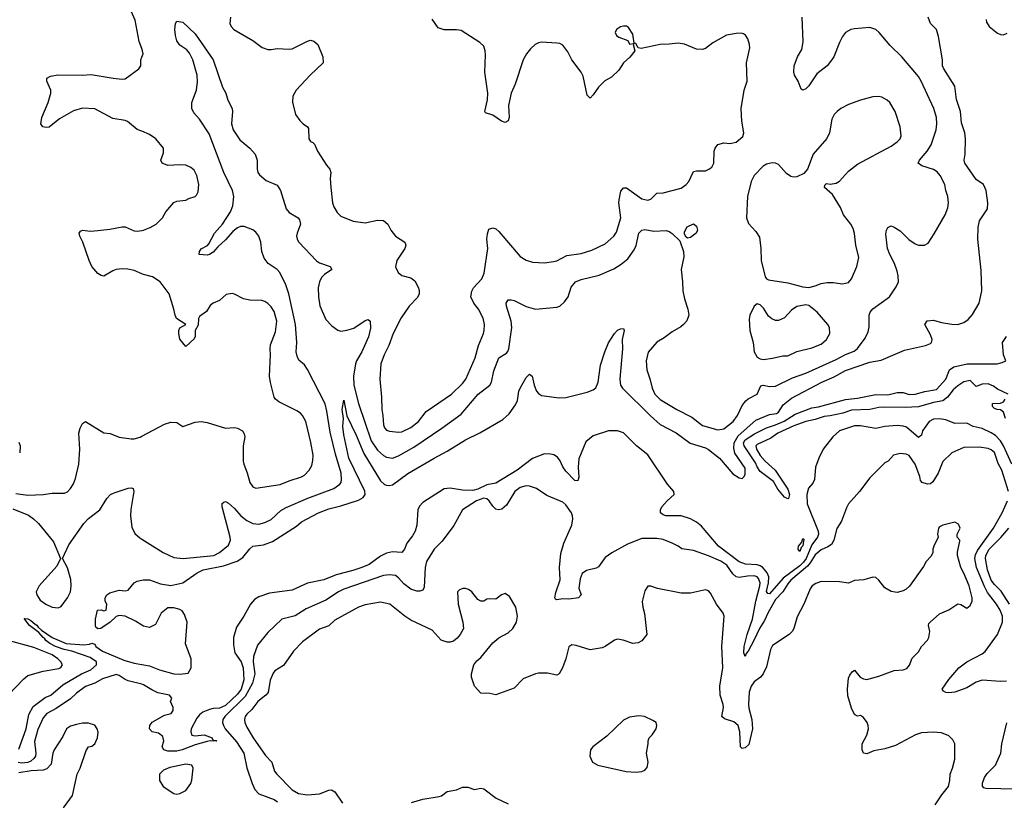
# Model space of a CAD drawing. Header units: inches. Extents: x 1834610 to 2027685, y 642842 to 774116.
# Tile 290 of 632: x 1919196 to 1925676, y 751759 to 756894. Entities that reach past the tile are written whole.
import ezdxf

# ---------------------------------------------------------------- set-up
doc = ezdxf.new("R2010")
doc.units = ezdxf.units.IN
doc.header["$MEASUREMENT"] = 0
doc.layers.add('B9715', color=7, linetype='Continuous')
doc.layers.add('B9725', color=7, linetype='Continuous')

msp = doc.modelspace()

# ---------------------------------------------------------------- linework, layer by layer
at = {"layer": 'B9715', "color": 5}
for points, elevation in [([(1920000, 756704.3), (1919982.7, 756750), (1919955.6, 756890), (1919929.6, 756950.4)], 480), ([(1920000, 756159.8), (1919970, 756172), (1919904.6, 756224.6), (1919890, 756230.9), (1919810, 756244.5), (1919690, 756308.4), (1919610, 756311.9), (1919550, 756295.3), (1919458.6, 756241.4), (1919390, 756188), (1919370, 756184.5), (1919349.5, 756189.5), (1919336, 756210), (1919342.9, 756250), (1919383.7, 756350), (1919400.9, 756410), (1919400.7, 756430), (1919375.1, 756490), (1919374, 756510), (1919398.4, 756521.6), (1919450, 756530.4), (1919608.3, 756528.3), (1919667.3, 756532.7), (1919810.9, 756509.1), (1919870, 756503.6), (1919890, 756506), (1919979.7, 756570), (1919993, 756590), (1919993.3, 756630), (1920000, 756648.1)], 480), ([(1920000, 755221.8), (1919950, 755245), (1919907.1, 755252.9), (1919870, 755255.1), (1919831, 755250), (1919810, 755243), (1919750, 755207.3), (1919731.5, 755211.5), (1919710, 755225.2), (1919672, 755270), (1919654, 755310), (1919610.8, 755430.8), (1919592, 755470), (1919587, 755490), (1919597, 755503), (1919610, 755510.5), (1919662.9, 755502.9), (1919710, 755506.3), (1919790, 755515.3), (1919870, 755532.2), (1919890.9, 755530.9), (1919950, 755505.8), (1919970, 755502.8), (1920000, 755508.4)], 480), ([(1919170, 753776.3), (1919250, 753765.6), (1919349.8, 753770.2), (1919410, 753778.9), (1919490, 753779.5), (1919510, 753788.7), (1919531.3, 753810), (1919550, 753840.7), (1919563.5, 753876.5), (1919584.5, 753970), (1919591.3, 754070), (1919585, 754175), (1919593.3, 754206.7), (1919610, 754238.8), (1919630, 754250.4), (1919750, 754175.8), (1919791.4, 754171.4), (1919850, 754148.4), (1919930, 754135.8), (1919950, 754135.8), (1919990, 754148.7), (1920000, 754154)], 480), ([(1919190, 754114.9), (1919198.6, 754090), (1919196.1, 754043.9)], 480), ([(1919150, 753676.2), (1919253.7, 753633.7), (1919288, 753610), (1919319.4, 753579.4), (1919419.6, 753459.6), (1919464.7, 753350), (1919440.4, 753299.6), (1919324.9, 753170), (1919305.3, 753130), (1919308.8, 753110), (1919330, 753076.4), (1919367.7, 753050), (1919410, 753030.3), (1919450, 753026), (1919470, 753034.9), (1919511.3, 753090), (1919529.7, 753130), (1919535.8, 753170), (1919532.5, 753212.5), (1919510, 753288), (1919478, 753350), (1919520.1, 753439.9), (1919619.2, 753580.8), (1919650, 753612.6), (1919722.6, 753670), (1919770, 753744.9), (1919794, 753770), (1919817.7, 753782.3), (1919910, 753812.9), (1919930, 753815.3), (1919942.8, 753810), (1919948.2, 753790), (1919927, 753673), (1919924.6, 753630), (1919934.7, 753554.7), (1919954.7, 753514.7), (1919986.1, 753486.1), (1920000, 753477.4)], 460), ([(1920000, 752911), (1919957.7, 752937.7), (1919890, 752969.5), (1919850, 752975.3), (1919830, 752968.7), (1919790.8, 752930), (1919730, 752889.2), (1919710, 752886), (1919698, 752898), (1919695.3, 752910), (1919695.3, 752950), (1919709.2, 753010), (1919731.3, 753011.3), (1919750, 753006), (1919766, 753010), (1919768.7, 753050), (1919758, 753070), (1919758, 753090), (1919770, 753111), (1919790, 753124.7), (1919850, 753142), (1919890, 753138), (1919910, 753141), (1919949, 753190), (1919970, 753201), (1920000, 753208.1)], 440), ([(1919190, 752095.5), (1919237.8, 752230), (1919256.6, 752323.4), (1919283.8, 752376.2), (1919364.9, 752435.1), (1919402, 752450), (1919480.7, 752519.3), (1919603.6, 752590), (1919663.8, 752616.2), (1919701.6, 752650), (1919702.4, 752670), (1919659.2, 752699.2), (1919539.5, 752739.5), (1919487.8, 752750), (1919431.6, 752770), (1919394, 752790), (1919369.1, 752810), (1919362.1, 752822.1), (1919349.8, 752830), (1919322, 752862), (1919261.6, 752910), (1919225.6, 752954.4), (1919250, 752953.7), (1919270, 752942.4), (1919297.2, 752917.2), (1919310, 752911.3), (1919318, 752898), (1919339.3, 752879.3), (1919409.1, 752829.1), (1919501, 752790), (1919618.7, 752781.3), (1919654.5, 752785.5), (1919670, 752792), (1919690, 752786.8), (1919697.6, 752770), (1919740.3, 752740.3), (1919881, 752681), (1919950, 752660.1), (1920000, 752651.5)], 440), ([(1919070, 752397.7), (1919222.8, 752557.2), (1919250, 752578.9), (1919350, 752608.5), (1919453.3, 752626.7), (1919467, 752633), (1919478.7, 752650), (1919467.3, 752670), (1919447.8, 752690), (1919410, 752716.7), (1919290, 752764.7), (1919128.5, 752808.5)], 460), ([(1920000, 752522.1), (1919910, 752544.7), (1919890, 752553), (1919850, 752580.5), (1919830, 752585.6), (1919741.4, 752558.6), (1919690.7, 752530), (1919630, 752506.9), (1919570, 752464.2), (1919530, 752425.5), (1919436.7, 752363.3), (1919375.8, 752330), (1919350, 752302), (1919314.6, 752225.4), (1919294.2, 752145.8), (1919302.9, 752070), (1919299.2, 752050), (1919290, 752033.2), (1919270, 752015.9), (1919250, 752007.2), (1919210, 752004), (1919187, 752007)], 440), ([(1919483.7, 751710), (1919542.9, 751790), (1919575.1, 751930), (1919594, 751970), (1919633.6, 752086.4), (1919648.7, 752110), (1919670, 752116), (1919690, 752131.3), (1919709.2, 752170), (1919712.9, 752207.1), (1919706, 752230), (1919690, 752252.3), (1919650, 752267.3), (1919610, 752267.3), (1919570, 752258.7), (1919530, 752245.6), (1919504.4, 752230), (1919480.7, 752179.3), (1919423.2, 752090), (1919414.3, 752070), (1919402.2, 751997.8), (1919374.4, 751965.6), (1919350, 751957.7), (1919272.6, 751952.6), (1919190, 751939.3)], 460)]:
    msp.add_lwpolyline(points, dxfattribs=dict(at, elevation=elevation))
at = {"layer": 'B9725', "color": 5}
for points, elevation in [([(1920000, 753477.4), (1920139.5, 753390), (1920210, 753356.3), (1920271.3, 753348.7), (1920474, 753370), (1920511.1, 753390), (1920570, 753436.5), (1920582.5, 753470), (1920581.5, 753490), (1920528.6, 753690), (1920528.4, 753711.5), (1920539.6, 753720.4), (1920550, 753724.4), (1920570, 753713.7), (1920610, 753678.2), (1920651.8, 753630), (1920690, 753600.2), (1920730, 753580.5), (1920770, 753575.9), (1920810, 753586.2), (1920850, 753606.2), (1920915.3, 753664.7), (1920950, 753685.1), (1921093.1, 753746.9), (1921264.2, 753810), (1921302.3, 753837.7), (1921310.7, 753850), (1921314.8, 753870), (1921311.9, 753910), (1921275.4, 754035.4), (1921239.9, 754179.9), (1921218.2, 754318.2), (1921206.4, 754366.4), (1921090, 754593.7), (1921070, 754622.7), (1921033.3, 754653.3), (1921021.2, 754681.2), (1921015.5, 754710), (1921020.1, 754770), (1921012.1, 754890), (1920967.9, 755090), (1920946.8, 755150), (1920907.6, 755230), (1920890, 755251.6), (1920830.7, 755290.7), (1920804.6, 755324.6), (1920789.2, 755370), (1920782.6, 755430), (1920770, 755471), (1920750, 755496.1), (1920730, 755510.8), (1920673.8, 755533.8), (1920650, 755533.5), (1920630, 755525.3), (1920599, 755501), (1920550, 755446.9), (1920499.1, 755400.9), (1920470, 755365.1), (1920446, 755350), (1920430, 755345.7), (1920378, 755350), (1920379.3, 755370), (1920390, 755386), (1920431.6, 755408.4), (1920441.2, 755418.8), (1920478.9, 755490), (1920531, 755549), (1920584.2, 755630), (1920598.5, 755670), (1920605.4, 755730), (1920595.6, 755770), (1920538.7, 755890), (1920444, 756144), (1920379, 756239), (1920341.6, 756281.6), (1920329.6, 756310), (1920329.7, 756350), (1920360.3, 756430), (1920366.3, 756486.3), (1920363.1, 756530), (1920336, 756630), (1920314.6, 756674.6), (1920295.3, 756695.3), (1920250, 756727), (1920230, 756755.3), (1920220.9, 756790), (1920217.2, 756830), (1920221.2, 756870), (1920230, 756884.7), (1920270, 756878), (1920350, 756800.5), (1920470, 756630.4), (1920531.1, 756451.1), (1920552.6, 756410), (1920565.8, 756365.8), (1920594.4, 756310), (1920597.6, 756290), (1920590.2, 756210), (1920601.3, 756170), (1920643.8, 756103.8), (1920710, 756049), (1920745.8, 756010), (1920759.2, 755970), (1920758.8, 755910), (1920763.2, 755890), (1920773.2, 755873.2), (1920817.2, 755837.2), (1920890, 755806.7), (1920912.8, 755770), (1920950.3, 755650), (1920970, 755625.3), (1921028, 755590), (1921037.8, 755577.8), (1921044.9, 755550), (1921021.5, 755490), (1921018.4, 755470), (1921021.8, 755450), (1921032.1, 755430), (1921150, 755308), (1921170, 755295.5), (1921239.1, 755270), (1921250.4, 755250.4), (1921202.6, 755217.4), (1921182.7, 755197.3), (1921168.1, 755170), (1921160.4, 755130), (1921162, 755070), (1921172.2, 755012.2), (1921210, 754922.8), (1921250, 754879.7), (1921290, 754851.2), (1921310, 754844.2), (1921350, 754851), (1921394.1, 754865.9), (1921470, 754916.2), (1921490, 754922), (1921503.1, 754910), (1921504.4, 754864.4), (1921491.9, 754808.1), (1921447, 754710), (1921412.7, 754650), (1921407.1, 754630), (1921393.8, 754550), (1921394.9, 754490), (1921425.8, 754370), (1921510, 754123.2), (1921550, 754062), (1921590, 754026.2), (1921610, 754015.2), (1921650, 754010.2), (1921690, 754024.6), (1921790, 754083), (1921973.8, 754206.2), (1922100.9, 754299.1), (1922214.2, 754430), (1922291.1, 754488.9), (1922302, 754510), (1922316.6, 754583.4), (1922349.9, 754670.1), (1922399.3, 754700.7), (1922409, 754711), (1922415.7, 754730), (1922434, 754870), (1922429.8, 754910), (1922399.8, 755010), (1922397.4, 755030), (1922409.7, 755050.3), (1922430, 755052.2), (1922450, 755046.3), (1922530, 755007.8), (1922590, 754990.3), (1922730, 755003), (1922750, 755010.5), (1922782.3, 755037.7), (1922805.1, 755070), (1922825.9, 755134.1), (1922854.5, 755170), (1922890, 755185.3), (1923010, 755214.4), (1923105.8, 755254.2), (1923154.2, 755285.8), (1923198.3, 755321.7), (1923240.6, 755379.4), (1923252.1, 755407.9), (1923269.9, 755490.1), (1923290, 755510.3), (1923310, 755513.8), (1923370, 755502.8), (1923450, 755507.2), (1923470, 755500.8), (1923490, 755486.9), (1923539.6, 755439.6), (1923563.6, 755370), (1923566.7, 755333.3), (1923548.2, 755250), (1923558, 755170), (1923559.3, 755110), (1923570, 755058), (1923594, 754990), (1923600.3, 754950), (1923586.3, 754913.7), (1923565.5, 754890), (1923546.4, 754873.6), (1923490, 754841.6), (1923437.8, 754802.2), (1923390, 754773.3), (1923332.1, 754707.9), (1923317.8, 754650), (1923322.8, 754590), (1923345.8, 754525.8), (1923358, 754470), (1923376.9, 754430), (1923410, 754396), (1923520.5, 754330), (1923620.4, 754280.4), (1923690, 754224.2), (1923790, 754196.1), (1923830, 754202), (1923890.8, 754250), (1923920.4, 754290), (1923950, 754357.1), (1923973.8, 754386.2), (1923990, 754399), (1924049.8, 754430.2), (1924074.1, 754485.9), (1924089.8, 754490.2), (1924130, 754481), (1924170, 754483.5), (1924282.2, 754537.8), (1924370, 754568.9), (1924570, 754659.6), (1924630, 754691.5), (1924686.5, 754713.5), (1924710, 754731.8), (1924760.2, 754799.8), (1924778.7, 754841.3), (1924787, 754873), (1924787.2, 754950), (1924792.4, 754970), (1924810, 754993.1), (1924919.6, 755070), (1924963.7, 755136.3), (1924978.9, 755170), (1924977.6, 755210), (1924970, 755239.3), (1924952.9, 755290), (1924922.2, 755350), (1924908, 755390), (1924896.6, 755483.4), (1924901.3, 755510), (1924910, 755527.3), (1924930, 755537.1), (1924950, 755530.4), (1924990, 755505.3), (1925047.8, 755447.8), (1925090, 755420.5), (1925110, 755410.6), (1925150, 755410.7), (1925175.6, 755424.4), (1925214.9, 755485.1), (1925285.6, 755610), (1925302.9, 755657.1), (1925307.6, 755690), (1925303.5, 755730), (1925290.9, 755770), (1925284.7, 755810), (1925253.7, 755870), (1925233.6, 755893.6), (1925210, 755909.7), (1925132.2, 755932.2), (1925109.6, 755950), (1925117.4, 755970), (1925168.6, 756030), (1925193.5, 756070), (1925227.1, 756170), (1925232.2, 756210), (1925228.3, 756250), (1925212.4, 756310), (1925129.1, 756489.1), (1925110, 756520.5), (1925001.6, 756650), (1924924.4, 756724.4), (1924851.6, 756810), (1924830, 756829.5), (1924790, 756842.9), (1924690, 756835.1), (1924666, 756830), (1924630, 756809.2), (1924610, 756784), (1924590, 756745.2), (1924552.9, 756650), (1924526.3, 756610), (1924510, 756591.2), (1924441.8, 756538.2), (1924390, 756458.7), (1924370, 756439.6), (1924348.7, 756430), (1924338, 756438), (1924319.6, 756490), (1924295.6, 756530), (1924289.7, 756550.3), (1924293.6, 756590), (1924314.7, 756650), (1924342.2, 756697.8), (1924352.1, 756747.9), (1924346, 756910)], 460), ([(1920000, 753208.1), (1920009.6, 753210.4), (1920050, 753208.4), (1920122.3, 753182.3), (1920190, 753173.1), (1920270, 753190.2), (1920364.9, 753255.1), (1920404.5, 753275.5), (1920537.6, 753302.4), (1920628.3, 753331.7), (1920664.8, 753355.2), (1920710, 753413), (1920729.4, 753430), (1920801.1, 753438.9), (1920859.3, 753460.7), (1921016.9, 753563.1), (1921050, 753591.5), (1921161.6, 753650), (1921230, 753677.3), (1921310, 753697.1), (1921426.4, 753733.6), (1921456.8, 753750), (1921469.8, 753770), (1921467.7, 753792.3), (1921362.9, 754010), (1921330, 754163.7), (1921322.7, 754217.3), (1921326.2, 754270), (1921319.1, 754330), (1921330, 754391), (1921348, 754288), (1921410, 754161.7), (1921461.4, 754041.4), (1921570, 753861.2), (1921597.1, 753837.1), (1921610, 753831), (1921630, 753829.4), (1921650, 753835.1), (1921750, 753908.1), (1921923.6, 754010), (1922010, 754054.7), (1922130, 754131.1), (1922224.7, 754175.3), (1922375.5, 754264.5), (1922418, 754302), (1922459.9, 754360.1), (1922471.9, 754390), (1922480.9, 754450), (1922489.8, 754470), (1922530, 754540.5), (1922550, 754561.6), (1922568.3, 754548.3), (1922580.8, 754490), (1922597.3, 754450), (1922610, 754434.6), (1922630, 754422.8), (1922746.4, 754406.4), (1922789.2, 754409.2), (1922930, 754443), (1922970, 754459), (1922987, 754473), (1923003.1, 754510), (1923018.9, 754621.1), (1923046.3, 754710), (1923071, 754769), (1923110, 754830.8), (1923130, 754851), (1923150, 754861), (1923170, 754862), (1923174.8, 754850), (1923160.9, 754790), (1923163.8, 754730), (1923145.5, 754530), (1923150.8, 754490.8), (1923163.2, 754470), (1923347.1, 754287.1), (1923410, 754231), (1923516.7, 754176.7), (1923608, 754108), (1923710, 754076.9), (1923730, 754065.7), (1923802, 754010), (1923890, 753907.5), (1923930, 753880.6), (1923950, 753876.9), (1923963.1, 753890), (1923970, 753904.9), (1923970, 753943.7), (1923903.3, 754043.3), (1923895.2, 754075.2), (1923898.6, 754110), (1923924, 754156), (1924040.3, 754259.7), (1924130, 754296.8), (1924176.3, 754303.7), (1924190, 754312.7), (1924220.3, 754359.7), (1924275.3, 754404.7), (1924474.2, 754510), (1924555, 754545), (1924630, 754587.3), (1924790, 754640.4), (1924864.8, 754655.2), (1925018.9, 754721.1), (1925157.2, 754750), (1925190, 754764.9), (1925196.2, 754770), (1925201.6, 754790), (1925190, 754821.2), (1925153.2, 754890), (1925167.5, 754912.5), (1925210, 754918), (1925262.6, 754902.6), (1925330, 754890.2), (1925370, 754888.2), (1925410, 754901.3), (1925438.1, 754921.9), (1925466.1, 754953.9), (1925510, 755028.4), (1925528.6, 755110), (1925523.2, 755243.2), (1925501.7, 755450), (1925503.1, 755530), (1925513.3, 755570), (1925566, 755650), (1925566.9, 755690), (1925555.3, 755770), (1925539.7, 755810), (1925490, 755843.7), (1925415, 755950), (1925410.6, 755970), (1925418, 756010), (1925420.1, 756110), (1925415, 756150), (1925394.8, 756214.8), (1925387.8, 756290), (1925360.3, 756370), (1925350, 756456.4), (1925277.7, 756570), (1925269.8, 756590), (1925268, 756630), (1925243.1, 756783.1), (1925228.6, 756828.6), (1925189.8, 756869.8), (1925175.4, 756910)], 440), ([(1920582.8, 756910), (1920578.8, 756870), (1920586.8, 756850), (1920606, 756830), (1920730, 756757.3), (1920792.3, 756712.3), (1920830, 756698.4), (1920850, 756697.6), (1920890, 756705.7), (1920970, 756699.5), (1920990, 756702), (1921090, 756752.4), (1921110, 756758.4), (1921132.8, 756752.8), (1921158, 756730), (1921190.3, 756650), (1921192.7, 756610), (1921108.7, 756530), (1921016.3, 756430), (1920994, 756390), (1920990.9, 756350.9), (1921010.7, 756270), (1921040.7, 756230), (1921060.7, 756210), (1921090.3, 756190.3), (1921097.5, 756177.5), (1921098.7, 756110), (1921110, 756093), (1921126.2, 756086.2), (1921135.8, 756075.8), (1921156.3, 756030), (1921216.1, 755936.1), (1921238, 755910), (1921243, 755890), (1921239.3, 755850), (1921243.1, 755790), (1921254.9, 755690), (1921263, 755663), (1921285.1, 755625.1), (1921310, 755602.4), (1921390, 755568.2), (1921470, 755558.4), (1921550, 755575.5), (1921590, 755573), (1921618, 755550), (1921639.3, 755510), (1921670, 755470.7), (1921730.8, 755430), (1921736.3, 755410), (1921730.4, 755390), (1921677.6, 755310), (1921668.8, 755268.8), (1921686, 755230), (1921710, 755210.5), (1921770, 755196.5), (1921796.7, 755176.7), (1921820.8, 755130), (1921825.5, 755110), (1921824, 755090), (1921813.1, 755066.9), (1921758.9, 755010), (1921706.4, 754933.6), (1921654.2, 754830), (1921624.6, 754750), (1921593.7, 754690), (1921571.8, 754630), (1921566, 754530), (1921578.2, 754410), (1921578.5, 754330), (1921586.5, 754290), (1921590.3, 754230), (1921596.4, 754210), (1921610, 754194.9), (1921630, 754187.6), (1921690, 754179.7), (1921710, 754183.2), (1921770, 754210.9), (1921819.8, 754250), (1921870, 754316.5), (1922037.8, 754430), (1922110, 754500.2), (1922132.3, 754530), (1922194.5, 754670), (1922215.4, 754750), (1922248.8, 754830), (1922252.7, 754850), (1922254.6, 754890), (1922246.2, 754930), (1922216.1, 754990), (1922184.8, 755030), (1922165.3, 755070), (1922172.1, 755107.9), (1922183.1, 755130), (1922236.4, 755190), (1922252.9, 755227.1), (1922276.2, 755390), (1922270.9, 755450), (1922273.7, 755486.3), (1922284, 755516), (1922310, 755524.9), (1922330, 755518), (1922350, 755500.3), (1922490, 755337), (1922530, 755311.8), (1922570, 755298), (1922650, 755294.9), (1922710, 755302.4), (1922730, 755308.2), (1922797.3, 755342.7), (1922890, 755356.6), (1922961.9, 755378.1), (1923050, 755420.2), (1923105, 755470), (1923123.9, 755496.1), (1923151.7, 755590), (1923138.5, 755690), (1923140.3, 755710), (1923152.8, 755767.2), (1923170, 755788.7), (1923190, 755787.6), (1923290, 755715.6), (1923330, 755706.5), (1923350, 755712.8), (1923390, 755752.9), (1923430, 755754.4), (1923550, 755785.3), (1923583, 755810), (1923599.7, 755830), (1923630, 755894.9), (1923650, 755900.9), (1923710, 755900.8), (1923731.8, 755910), (1923750, 755924.9), (1923764, 755950), (1923766, 756030), (1923771.8, 756050), (1923790, 756072.4), (1923830, 756084.4), (1923870, 756079.5), (1923910, 756088.9), (1923954.2, 756125.9), (1923962.4, 756150), (1923947.6, 756227.6), (1923945, 756310), (1923963.5, 756430), (1923983.9, 756490), (1923979.1, 756610), (1924000.5, 756710), (1923999.7, 756730), (1923988.4, 756768.4), (1923972.4, 756792.4), (1923960.1, 756800.1), (1923944.9, 756804.9), (1923910, 756804.4), (1923847.2, 756792.8), (1923757.8, 756742.2), (1923710, 756705.4), (1923690, 756697.7), (1923650, 756699.7), (1923570, 756732.6), (1923530, 756739.7), (1923470, 756732.1), (1923410, 756731.1), (1923285.2, 756705.2), (1923266, 756710), (1923250, 756738), (1923240.4, 756740.4), (1923230, 756798), (1923202.9, 756842.9), (1923190, 756851.5), (1923170, 756852.6), (1923150, 756847.6), (1923123, 756830), (1923115.5, 756810), (1923124, 756790), (1923139.5, 756779.5), (1923197.3, 756757.3), (1923210, 756734), (1923238, 756738), (1923234, 756730), (1923244.7, 756690), (1923211.8, 756648.2), (1923170.4, 756610), (1923138.7, 756561.3), (1923090, 756516.9), (1923047.7, 756492.3), (1923005.5, 756450), (1922970, 756399), (1922950, 756378), (1922930, 756398), (1922903.6, 756523.6), (1922892, 756550), (1922829.7, 756629.7), (1922803.8, 756683.8), (1922770, 756726.6), (1922750, 756737), (1922730, 756740.7), (1922630, 756746), (1922610, 756742), (1922588.5, 756731.5), (1922556.6, 756703.4), (1922531, 756669), (1922510, 756629.4), (1922456, 756470), (1922430.3, 756410), (1922413.1, 756330), (1922417.4, 756250), (1922410, 756229.6), (1922390, 756218.9), (1922366.2, 756226.2), (1922310, 756265.6), (1922262, 756282), (1922258, 756290), (1922273.8, 756366.2), (1922277.6, 756410), (1922256.9, 756550), (1922262, 756662), (1922259.5, 756690), (1922250, 756719), (1922223.9, 756743.9), (1922102, 756822), (1922070, 756828.2), (1921990, 756828.4), (1921950, 756841.6), (1921910, 756898)], 480), ([(1925555.9, 756896), (1925558.1, 756878.1), (1925575.5, 756850), (1925630, 756805.6), (1925650, 756796.1), (1925670, 756795), (1925695.5, 756804.5)], 440), ([(1920000, 756648.1), (1920008.2, 756670), (1920005.4, 756690), (1920000, 756704.3)], 480), ([(1920000, 755508.4), (1920010, 755510.3), (1920053.8, 755526.2), (1920095.1, 755550), (1920136, 755590), (1920158, 755630), (1920210, 755690.7), (1920230, 755700.7), (1920290, 755706.8), (1920310, 755718.8), (1920350, 755730.7), (1920359.7, 755740.3), (1920370, 755762), (1920374.5, 755810), (1920361.3, 755870), (1920343.3, 755903.3), (1920322.2, 755922.2), (1920290, 755936.4), (1920250, 755939.7), (1920170, 755935.6), (1920133.2, 755950), (1920124.7, 755970), (1920141.8, 756018.2), (1920141.7, 756050), (1920091.3, 756111.3), (1920050, 756139.5), (1920000, 756159.8)], 480), ([(1920000, 754154), (1920150, 754234), (1920190, 754246.4), (1920230, 754244), (1920270, 754217.3), (1920350, 754245.5), (1920390, 754250.3), (1920430, 754245.3), (1920550, 754207.2), (1920610, 754211.7), (1920630, 754207.4), (1920661.6, 754190), (1920673.4, 754170), (1920677.4, 754150), (1920667.2, 754090), (1920667.8, 753990), (1920671.6, 753970), (1920693.4, 753913.4), (1920710.2, 753850.2), (1920730, 753821.3), (1920750, 753813.4), (1920910, 753836.1), (1920970, 753861.2), (1921050, 753886), (1921070, 753898.9), (1921101.1, 753930), (1921117.7, 753962.3), (1921125.7, 753994.3), (1921126.6, 754030), (1921113.1, 754113.1), (1921078.7, 754250), (1921058, 754290), (1921044.9, 754304.9), (1921020.7, 754320.7), (1920900.7, 754380.7), (1920878.9, 754398.9), (1920871.6, 754411.6), (1920846.4, 754506.4), (1920841, 754550), (1920847.6, 754690), (1920843.5, 754730), (1920845.8, 754754.2), (1920878.8, 754841.2), (1920888.5, 754910), (1920870, 754974), (1920850, 755006), (1920830, 755026.3), (1920810, 755040.5), (1920790, 755046.3), (1920710, 755049.6), (1920670, 755056.9), (1920610, 755089.6), (1920593.4, 755093.4), (1920554.4, 755085.6), (1920510, 755046.6), (1920470, 755029.6), (1920450, 755014.5), (1920426.4, 754973.6), (1920378.7, 754941.3), (1920371.9, 754928.1), (1920370, 754884), (1920350.3, 754849.7), (1920350.3, 754810), (1920345.3, 754794.7), (1920290, 754744), (1920250, 754793.2), (1920242.8, 754830), (1920242.8, 754850), (1920250, 754866), (1920289.2, 754890), (1920228.7, 754928.7), (1920218.3, 754950), (1920210.5, 754990.5), (1920180.4, 755090), (1920119.6, 755170), (1920070, 755202.2), (1920010, 755217.2), (1920000, 755221.8)], 480), ([(1925702, 754430), (1925630, 754462.7), (1925604.4, 754484.4), (1925570, 754497.6), (1925530, 754497), (1925490, 754480.9), (1925450, 754520.9), (1925410, 754511.7), (1925370, 754486.3), (1925339.9, 754460.1), (1925302.5, 754410), (1925270, 754386.6), (1925210, 754375.7), (1925110, 754346.6), (1925022.1, 754342.1), (1924886.1, 754346.1), (1924850, 754343.7), (1924790, 754329.8), (1924670, 754326.4), (1924613.5, 754306.5), (1924530, 754287.3), (1924490, 754283.2), (1924430, 754263.7), (1924370, 754250.5), (1924290, 754221.5), (1924185.2, 754174.8), (1924138.2, 754141.8), (1924050, 754099.6), (1924040.4, 754090), (1924044, 754070), (1924067.9, 754027.9), (1924101.1, 753990), (1924167.3, 753930), (1924250, 753806), (1924262.9, 753770), (1924255.6, 753744.4), (1924250, 753742.3), (1924230, 753752.6), (1924185.6, 753805.6), (1924155.8, 753855.8), (1924070, 753921.6), (1924050, 753952.3), (1924039.1, 753979.1), (1923962.8, 754090), (1923958.3, 754110), (1923969.9, 754130), (1924032.1, 754170), (1924111.2, 754210), (1924170, 754228.3), (1924226.8, 754253.2), (1924299.9, 754300.1), (1924410, 754341.1), (1924452.6, 754347.4), (1924630, 754396.5), (1924710, 754404.4), (1924830, 754428.2), (1924910, 754427.4), (1924970, 754442.4), (1925010, 754440.8), (1925050, 754429.2), (1925090, 754430.4), (1925151.9, 754448.1), (1925230, 754461.3), (1925290.9, 754530), (1925314, 754590), (1925344, 754610), (1925430.8, 754629.2), (1925628.7, 754631.3), (1925661.3, 754638.7), (1925685.2, 754650), (1925669.5, 754690), (1925664, 754770), (1925689.2, 754810)], 420), ([(1925684, 754270), (1925670, 754312), (1925650, 754328.2), (1925628, 754330), (1925610, 754337.2), (1925597.2, 754350), (1925598, 754370), (1925650, 754370.7), (1925670, 754380.7), (1925681.3, 754398.7)], 420), ([(1925725.7, 753970), (1925670.3, 754090.3), (1925650, 754122.8), (1925618.2, 754158.2), (1925590, 754177), (1925530, 754205.2), (1925470, 754218.5), (1925430, 754239.5), (1925350, 754237.7), (1925290, 754261.4), (1925248.8, 754268.8), (1925210, 754265.3), (1925181.5, 754250), (1925137.3, 754190), (1925130, 754161.2), (1925110, 754146), (1925033, 754213), (1925010, 754221.1), (1924970, 754224.9), (1924890, 754218.7), (1924830, 754205), (1924730, 754223.4), (1924690, 754223), (1924590, 754190.5), (1924546.2, 754150), (1924482.8, 754070), (1924454, 754010), (1924434, 753950), (1924427.4, 753870), (1924415.8, 753844.2), (1924386.7, 753813.3), (1924376.6, 753770), (1924377.8, 753710), (1924449.7, 753530), (1924453.3, 753510), (1924445.6, 753490), (1924410, 753439.7), (1924372.3, 753350), (1924354.3, 753325.7), (1924330, 753301.3), (1924220.1, 753219.9), (1924130, 753118), (1924120.2, 753120.2), (1924111.7, 753131.7), (1924124.2, 753190), (1924125.8, 753230), (1924115.6, 753255.6), (1924085.7, 753290), (1924070, 753301.2), (1924050, 753307.6), (1923971.5, 753311.5), (1923930, 753327.4), (1923795.4, 753430), (1923682, 753562), (1923650, 753588), (1923611, 753611), (1923549.1, 753630.9), (1923448, 753630), (1923430, 753636), (1923413.2, 753650), (1923412.7, 753670), (1923420.9, 753690), (1923457, 753730), (1923503.7, 753770), (1923500.7, 753790), (1923459.6, 753839.6), (1923330, 754031.2), (1923255, 754090), (1923170, 754176.5), (1923130, 754188.9), (1923070, 754189.8), (1922970, 754156.8), (1922922.5, 754117.5), (1922875.1, 754004.9), (1922871.1, 753950), (1922875.3, 753884.8), (1922870, 753861.2), (1922850, 753863.6), (1922790, 753924.7), (1922770, 753953.3), (1922753.1, 753993.1), (1922735.9, 754015.9), (1922710.8, 754030.8), (1922690, 754036.8), (1922650, 754038.5), (1922570, 754006.9), (1922470, 753930.5), (1922330, 753845.5), (1922270, 753834.8), (1922210, 753805.6), (1922177.1, 753797.1), (1922110, 753800.2), (1922030, 753812.1), (1921990, 753807.7), (1921850, 753718), (1921826.1, 753694), (1921816.6, 753670), (1921808.6, 753570), (1921799.3, 753530), (1921782.2, 753497.8), (1921744.1, 753450), (1921729.3, 753410.7), (1921711.2, 753388.8), (1921650, 753393.2), (1921610, 753384.9), (1921570, 753365.9), (1921495.5, 753310), (1921447.2, 753290), (1921388.5, 753270), (1921278.2, 753241.8), (1921197.3, 753210), (1921090, 753186.9), (1920990, 753140.5), (1920839.4, 753120.6), (1920770, 753097.3), (1920741, 753079), (1920715.3, 753050), (1920670.3, 752970), (1920622, 752898), (1920602.3, 752830), (1920602.3, 752782.3), (1920612.6, 752730), (1920653.6, 752670), (1920666.1, 752630), (1920671.1, 752551.1), (1920653.8, 752490), (1920630, 752457.4), (1920550, 752381.8), (1920510, 752365.4), (1920470, 752362.5), (1920444.7, 752355.3), (1920402.3, 752337.7), (1920378.5, 752321.5), (1920361.6, 752298.4), (1920325.4, 752230), (1920322.2, 752210), (1920330, 752187.2), (1920350, 752182.8), (1920411, 752190), (1920462.8, 752170), (1920462.8, 752162.8), (1920472.8, 752152.8), (1920487.2, 752152.8), (1920490, 752151.7), (1920492.8, 752147.2), (1920450, 752149.7), (1920430, 752145.1), (1920350, 752124.4), (1920266.4, 752090), (1920230, 752081.8), (1920170, 752083.2), (1920144, 752090), (1920134.6, 752110), (1920145.7, 752150), (1920138.1, 752178.1), (1920110, 752201.5), (1920068.7, 752210), (1920049.3, 752230), (1920052.7, 752250), (1920068, 752272), (1920150, 752318), (1920193.2, 752330), (1920206, 752350), (1920205.2, 752370), (1920189, 752410), (1920198, 752430), (1920182, 752450), (1920106.3, 752466.3), (1920065.1, 752485.1), (1920010, 752519.6), (1920000, 752522.1)], 440), ([(1925703.4, 753790), (1925659.6, 753930), (1925635.5, 753975.5), (1925610, 754046), (1925590, 754065), (1925570, 754073.6), (1925510, 754083), (1925410, 754079.1), (1925330, 754044), (1925271.7, 753988.3), (1925241.4, 753910), (1925205.9, 753854.1), (1925190, 753841.3), (1925170, 753838.9), (1925134, 753850), (1925123.7, 753863.7), (1925119.3, 753890), (1925088.6, 753970), (1925050, 754027.8), (1925030, 754036.4), (1924990, 754041.3), (1924946, 754030), (1924911, 753990), (1924890, 753979.3), (1924790, 753880.7), (1924722.6, 753790), (1924650.9, 753709.1), (1924637.1, 753682.9), (1924604.8, 753595.2), (1924574, 753546), (1924553.5, 753470), (1924537.7, 753442.3), (1924514.1, 753425.9), (1924470, 753406.6), (1924430, 753373.5), (1924398.3, 753321.7), (1924379.9, 753300.1), (1924270, 753207), (1924250, 753183.2), (1924217.1, 753130), (1924170, 753080.9), (1924119.4, 752990), (1924098.3, 752941.7), (1924063.7, 752890), (1924030, 752813.6), (1923990, 752740.9), (1923975.9, 752724.1), (1923970, 752706), (1923960.8, 752730), (1923963.4, 752770), (1923983.9, 752850), (1924018.4, 752950), (1924039.7, 753070), (1924065.8, 753170), (1924067.9, 753190), (1924058.4, 753218.4), (1924049.9, 753229.9), (1924030, 753235.4), (1923986.1, 753233.9), (1923930, 753224.7), (1923910, 753229.9), (1923890, 753248.2), (1923850, 753305), (1923810, 753332.9), (1923730, 753367.5), (1923630, 753403.1), (1923553.6, 753413.6), (1923530, 753431.2), (1923490.7, 753450.7), (1923430, 753474.4), (1923390, 753481.1), (1923290, 753482), (1923196.9, 753443.1), (1923092.3, 753387.7), (1923050, 753356.2), (1923005.5, 753294.5), (1922990, 753285.1), (1922926, 753270), (1922897.4, 753250), (1922883.5, 753216.5), (1922874.6, 753154.6), (1922890.4, 753110), (1922874, 753090), (1922810, 753081.5), (1922770, 753083.8), (1922730, 753078), (1922721.6, 753081.6), (1922718, 753090), (1922725.4, 753125.4), (1922753.5, 753210), (1922747.6, 753290), (1922757.9, 753382.1), (1922776.5, 753450), (1922830.7, 753570), (1922837.2, 753610), (1922834.7, 753630), (1922826.6, 753650), (1922790, 753702), (1922770, 753720.5), (1922664.2, 753764.2), (1922597.2, 753810), (1922550, 753826.3), (1922530, 753828.3), (1922490, 753816), (1922454.9, 753790), (1922399.8, 753700.2), (1922370, 753675.1), (1922350, 753670.9), (1922330, 753674), (1922310, 753694.3), (1922285.7, 753730), (1922270, 753743.1), (1922250, 753745.7), (1922202.4, 753730), (1922110.2, 753669.8), (1922053, 753567), (1921975.3, 753464.7), (1921923.1, 753410), (1921874, 753330), (1921863.9, 753290), (1921858.2, 753161.8), (1921850, 753140.7), (1921830, 753134), (1921810, 753135.3), (1921770, 753148.9), (1921723, 753183), (1921690, 753221.7), (1921670, 753237.1), (1921630, 753241.8), (1921590, 753237.8), (1921330, 753147.7), (1921294.3, 753130), (1921210, 753075.8), (1921080.7, 753019.3), (1921010, 752972.3), (1920922, 752950), (1920830, 752863.1), (1920760.4, 752779.5), (1920734.8, 752705.2), (1920733.4, 752670), (1920744.6, 752590), (1920727.8, 752530), (1920679.1, 752440.9), (1920546.3, 752310), (1920533, 752290), (1920530.1, 752270), (1920536.3, 752250), (1920549.4, 752230), (1920623, 752143), (1920672.1, 752070), (1920691.8, 751971.8), (1920725.1, 751870), (1920744.1, 751830), (1920770, 751802.6), (1920870, 751764.1), (1920892.5, 751750)], 460), ([(1925690, 752543.6), (1925650, 752539.7), (1925530, 752548.7), (1925490, 752535.3), (1925430, 752498.6), (1925350, 752470.9), (1925310, 752465.1), (1925290, 752467.3), (1925276.1, 752476.1), (1925267, 752490), (1925310, 752553.4), (1925377.4, 752630), (1925429.4, 752670.6), (1925530, 752722.3), (1925550, 752737.5), (1925630.6, 752850), (1925663.9, 752930), (1925663, 752970), (1925649.3, 753010), (1925625.3, 753050), (1925565.5, 753125.5), (1925544.8, 753164.8), (1925492.9, 753290), (1925481, 753350), (1925485.9, 753374.1), (1925498.8, 753401.3), (1925604, 753550), (1925661, 753650), (1925696, 753730)], 460), ([(1925220.4, 751730), (1925264.1, 751795.9), (1925307.8, 751850), (1925316.9, 751890), (1925318.3, 751930), (1925335.1, 751970), (1925349.7, 752030), (1925349.5, 752130), (1925337.2, 752157.2), (1925310, 752182), (1925263.3, 752203.3), (1925210, 752207.8), (1925130, 752202), (1925090.7, 752190), (1924959.6, 752120.4), (1924890, 752097.3), (1924816.5, 752083.5), (1924770, 752064.7), (1924750, 752068), (1924739.7, 752090), (1924739.7, 752130), (1924772, 752188), (1924782.2, 752230), (1924779.7, 752250), (1924772.2, 752270), (1924750, 752302.7), (1924730, 752316), (1924710, 752313.2), (1924690, 752324), (1924670, 752364), (1924645.5, 752445.5), (1924643.5, 752490), (1924650, 752562), (1924658, 752582), (1924674.8, 752605.2), (1924690, 752614.8), (1924728, 752568), (1924750, 752557), (1924770, 752553.7), (1924850, 752575.8), (1924950, 752612.7), (1925010, 752616.9), (1925033.7, 752626.3), (1925052.6, 752647.4), (1925070, 752693), (1925110, 752734.9), (1925130, 752770.6), (1925170, 752813), (1925179.7, 752830), (1925185.4, 752870), (1925176, 752910), (1925179, 752921), (1925188, 752930), (1925250, 752984.7), (1925310, 753011.3), (1925369.2, 753050.8), (1925390, 753046.8), (1925430, 753022.8), (1925450, 753040.7), (1925464.7, 753070), (1925464.7, 753090), (1925443.9, 753170), (1925410, 753253), (1925389.7, 753290), (1925368.4, 753368.4), (1925368.3, 753391.7), (1925383.2, 753463.2), (1925382.7, 753470), (1925365.2, 753490), (1925365.2, 753510), (1925385.2, 753550), (1925374.8, 753574.8), (1925350, 753589), (1925270, 753569), (1925250, 753559), (1925242.8, 753550), (1925236, 753510), (1925240.7, 753490), (1925211.3, 753430), (1925204.7, 753410), (1925204.7, 753390), (1925195.3, 753364.7), (1925161, 753330), (1925143.4, 753296.6), (1925051.6, 753168.4), (1925030, 753147), (1925010, 753136.2), (1924970, 753127), (1924930, 753132.3), (1924890, 753157), (1924850, 753206.6), (1924830, 753223.7), (1924810, 753227), (1924750.3, 753209.7), (1924690, 753204.7), (1924650, 753187.6), (1924590, 753196), (1924470, 753197.3), (1924435, 753185), (1924411.1, 753168.9), (1924398.3, 753150), (1924357, 753050), (1924313, 752967), (1924290.4, 752890), (1924280.5, 752870), (1924258.8, 752850), (1924150, 752777.2), (1924138, 752750), (1924110, 752637.2), (1924089.1, 752590), (1924070.8, 752569.2), (1924030, 752537.3), (1924009.4, 752510), (1923996.8, 752470), (1923992.1, 752390), (1923994, 752366), (1924013.4, 752290), (1924018, 752230), (1923993.9, 752126.1), (1923970, 752104.2), (1923950, 752100.7), (1923939.5, 752110), (1923935.6, 752210), (1923923.2, 752250), (1923895.7, 752275.7), (1923834, 752294), (1923817.2, 752310), (1923827.5, 752370), (1923825.8, 752390), (1923806, 752450), (1923804.4, 752510), (1923824, 752630), (1923816.8, 752770), (1923831.2, 752970), (1923826, 752990), (1923782.4, 753050), (1923741.7, 753121.7), (1923730, 753136), (1923710, 753142.7), (1923610, 753121.6), (1923550, 753121.6), (1923392.5, 753152.5), (1923350, 753168.7), (1923330, 753168.7), (1923310, 753138), (1923292.5, 753067.5), (1923296.4, 753030), (1923308.6, 752988.6), (1923323.8, 752850), (1923291.3, 752808.7), (1923266.1, 752793.9), (1923230, 752789.8), (1923168.5, 752811.5), (1923130, 752819.7), (1923110, 752813.3), (1923050, 752771.3), (1923030, 752762.6), (1922950, 752748.2), (1922857.5, 752777.5), (1922830, 752781.2), (1922810, 752768.7), (1922790.4, 752690.4), (1922767.9, 752630), (1922747.3, 752590), (1922730, 752581.3), (1922670, 752595.8), (1922610, 752595.4), (1922591, 752590), (1922510, 752557.6), (1922450, 752497.6), (1922330, 752451.8), (1922290, 752460.5), (1922230, 752464.5), (1922190, 752509.4), (1922170, 752569), (1922168.5, 752590), (1922185.6, 752650), (1922204.2, 752675.8), (1922230, 752697.6), (1922310, 752795.8), (1922350, 752827.4), (1922410, 752860.4), (1922441.6, 752890), (1922466.3, 752930), (1922472.4, 752970), (1922460.9, 753030), (1922419.5, 753099.5), (1922390, 753119.3), (1922366, 753110), (1922330, 753082.7), (1922290, 753085.2), (1922270, 753081.2), (1922250, 753069.3), (1922230, 753069.4), (1922210, 753079.3), (1922172, 753130), (1922150, 753145.1), (1922130, 753152), (1922111.9, 753151.9), (1922090, 753142.7), (1922077.3, 753130), (1922082, 753050), (1922112.4, 752930), (1922115.8, 752890), (1922094.9, 752850), (1922075.4, 752824.6), (1922050, 752805.1), (1922030, 752799.6), (1922010, 752798.7), (1921970, 752811.5), (1921910, 752878), (1921770, 752943.9), (1921730, 752970.8), (1921632.8, 753050), (1921570, 753063.4), (1921470, 753045), (1921426.7, 753030), (1921270, 752943.5), (1921230, 752907.8), (1921170, 752884.6), (1921058, 752802), (1920999, 752741), (1920933.2, 752646.8), (1920874.9, 752610), (1920863.7, 752596.3), (1920845.5, 752550), (1920831.9, 752468.1), (1920817, 752450), (1920763.6, 752410), (1920723.6, 752356.4), (1920690, 752324.7), (1920679.6, 752310), (1920674.9, 752290), (1920677.3, 752270), (1920690, 752240.5), (1920732.6, 752170), (1920814.4, 752054.4), (1920854.9, 752010), (1920873.1, 751950), (1920887.4, 751930), (1920990, 751828), (1921030, 751803.9), (1921090, 751794.2), (1921170, 751801.5), (1921230, 751826), (1921248.5, 751828.5), (1921270, 751814.4), (1921320.4, 751740.4)], 480), ([(1925709.7, 753049.8), (1925654.8, 753134.8), (1925610, 753179.5), (1925590, 753207.7), (1925565.6, 753274.4), (1925552.2, 753350), (1925554.1, 753370), (1925575.2, 753410), (1925652.4, 753487.6), (1925706, 753550)], 440), ([(1920000, 752651.5), (1920050, 752642.8), (1920116.5, 752616.5), (1920210, 752590.8), (1920250.9, 752589.1), (1920304.7, 752595.3), (1920324, 752630), (1920324.5, 752690), (1920287.5, 752787.5), (1920297.5, 752930), (1920281.2, 752981.2), (1920265, 753004.9), (1920250, 753014.2), (1920210, 753025.3), (1920170, 753025.7), (1920126.4, 752990), (1920090, 752916), (1920050, 752896.2), (1920010, 752904.7), (1920000, 752911)], 440), ([(1925750, 751831.2), (1925555.9, 751835.9), (1925541.1, 751841.1), (1925531, 751851), (1925531, 751871), (1925545.4, 751910), (1925563.7, 751936.3), (1925617.2, 751990), (1925653.3, 752070), (1925658.9, 752130), (1925691.3, 752268.7)], 460), ([(1921775.6, 751744.4), (1921850, 751766.7), (1921956.2, 751783.8), (1921971, 751789), (1922010, 751817.1), (1922071.4, 751828.6), (1922110, 751845.5), (1922145.8, 751845.8), (1922190, 751830.6), (1922230, 751839.1), (1922250, 751833.4), (1922332, 751772), (1922410, 751735.5)], 480)]:
    msp.add_lwpolyline(points, dxfattribs=dict(at, elevation=elevation))
for points, elevation in [([(1924850, 756389.6), (1924810, 756387.3), (1924730, 756364.2), (1924650, 756335.4), (1924600.5, 756310), (1924574.9, 756290), (1924556.4, 756270), (1924541.1, 756238.9), (1924525.7, 756150), (1924507.9, 756112.1), (1924418.7, 756010), (1924381.3, 755910), (1924357.2, 755882.8), (1924310, 755860.3), (1924290, 755858.5), (1924270, 755862.9), (1924242, 755882), (1924190, 755940.7), (1924170, 755949.6), (1924148.4, 755951.6), (1924110, 755942.7), (1924088.5, 755931.5), (1924030, 755869), (1924010.3, 755829.7), (1923984.9, 755730), (1923978, 755590), (1923992.7, 755552.7), (1924039.9, 755499.9), (1924063.8, 755463.8), (1924074, 755390), (1924074.9, 755310), (1924102, 755202), (1924110.4, 755190.4), (1924123.7, 755183.7), (1924250, 755163.8), (1924350, 755137), (1924390, 755132), (1924430, 755143.7), (1924470, 755159.6), (1924510, 755166), (1924550, 755166), (1924610, 755156.4), (1924650, 755165.5), (1924671.1, 755188.9), (1924704.7, 755270), (1924717.2, 755330), (1924699.2, 755410), (1924690, 755488.7), (1924680.6, 755520.6), (1924666, 755550), (1924618, 755610), (1924598.2, 755658.2), (1924544.1, 755744.1), (1924493.2, 755790), (1924494, 755806), (1924504.5, 755815.5), (1924530, 755813), (1924570, 755818), (1924590, 755833), (1924650, 755897), (1924710, 755943.1), (1924930, 756061.5), (1924971.3, 756090), (1924989.7, 756110), (1924997.2, 756130), (1924990.9, 756190), (1924956.4, 756290), (1924921.6, 756350), (1924905.2, 756365.2), (1924870, 756385.6)], 480), ([(1923590, 755458), (1923582.6, 755462.6), (1923570, 755484), (1923570, 755498), (1923588.6, 755531.4), (1923630.4, 755550.4), (1923650, 755536), (1923655.6, 755510), (1923648.4, 755490), (1923610, 755460.5)], 460), ([(1924050, 755024), (1924030, 755008.7), (1924002, 754950), (1923996.8, 754923.2), (1924000.5, 754850), (1924023, 754770), (1924030.4, 754710), (1924050, 754673.4), (1924070, 754662.4), (1924090, 754659.5), (1924150, 754667.6), (1924218, 754682), (1924250, 754681.8), (1924310, 754712.3), (1924410, 754735.5), (1924470, 754759.6), (1924504.7, 754790), (1924528, 754830), (1924524.2, 754870), (1924513.6, 754890), (1924443.5, 754970), (1924390, 755013), (1924370, 755018), (1924310, 755007.8), (1924275.8, 754984.2), (1924230, 754932.3), (1924190, 754915.1), (1924170, 754915.1), (1924146.2, 754926.2), (1924124.7, 754944.7), (1924090, 754997.2), (1924070, 755019)], 480), ([(1924330, 753396), (1924319.5, 753410), (1924320.5, 753430), (1924342.6, 753457.4), (1924350, 753480.7), (1924357.1, 753477.1), (1924350, 753432.7), (1924338.9, 753421.1)], 420), ([(1923270, 752315.1), (1923210, 752306.6), (1923170, 752287), (1923058.9, 752181.1), (1922968.4, 752110), (1922952.2, 752090), (1922947, 752050), (1922965.5, 752010), (1923001, 751990), (1923187.7, 751947.7), (1923250, 751944), (1923290, 751948.9), (1923310, 751957.1), (1923324.9, 751975.1), (1923331, 752010), (1923321, 752070), (1923333, 752130), (1923331.8, 752150), (1923339.5, 752170), (1923359.3, 752190), (1923385.2, 752230), (1923389.2, 752250), (1923384, 752270), (1923363.3, 752283.3), (1923308.7, 752310)], 520), ([(1920290, 751997.8), (1920185.2, 751974.8), (1920143.1, 751956.9), (1920116.3, 751930), (1920115.5, 751890), (1920140.7, 751850), (1920210, 751804), (1920230, 751798.8), (1920250, 751802.8), (1920290, 751822.8), (1920321.6, 751870), (1920330, 751892), (1920337.6, 751970), (1920329.3, 751990)], 460)]:
    msp.add_lwpolyline(points, close=True, dxfattribs=dict(at, elevation=elevation))

doc.saveas('drawing.dxf')
